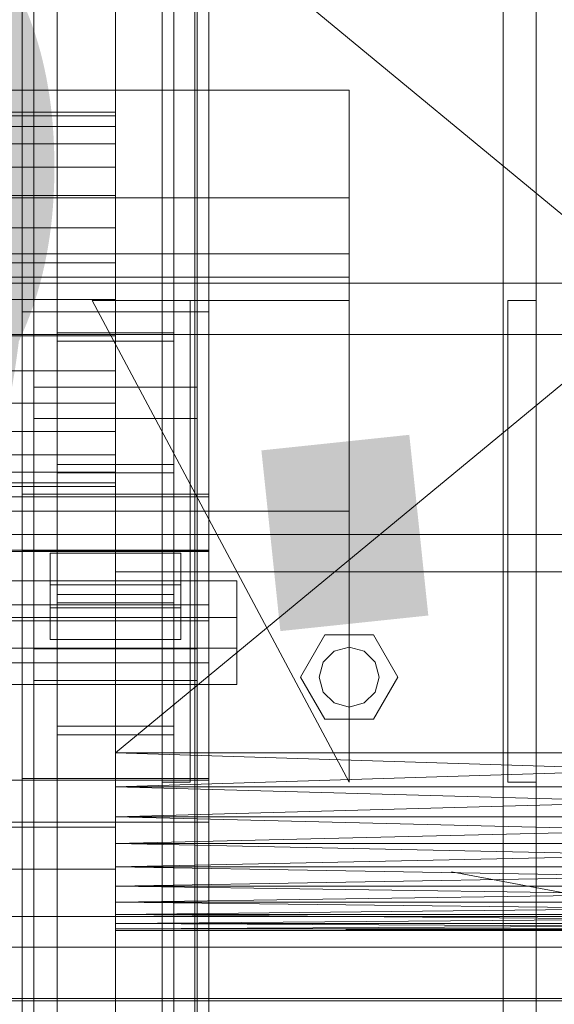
# Model space of a CAD drawing. Header units: millimetres. Extents: x -2233 to 61924, y -68080 to 6847.
# Tile 338 of 656: x 1460 to 1574, y -34504 to -34294. Entities that reach past the tile are written whole.
import ezdxf

# ---------------------------------------------------------------- set-up
doc = ezdxf.new("R2010")
doc.units = ezdxf.units.MM
for name, color, linetype, lineweight in [('COTAS_O', 1, 'Continuous', 0), ('COTAS_P', 1, 'Continuous', 0), ('frontal_C03', 7, 'Continuous', 0), ('frontal_secador', 7, 'Continuous', 0), ('frontal_tolva', 7, 'Continuous', 0)]:
    doc.layers.add(name, color=color, linetype=linetype, lineweight=lineweight)
doc.dimstyles.new('R19_100', dxfattribs={"dimtxt": 250, "dimasz": 150, "dimexe": 150, "dimexo": 80, "dimgap": 100, "dimtad": 1, "dimtih": 1, "dimtoh": 1, "dimdsep": 46, "dimcen": 0.09, "dimadec": 0, "dimazin": 0, "dimtfac": 1, "dimtdec": 4, "dimtofl": 0, "dimtmove": 0, "dimatfit": 3, "dimfxl": 1, "dimtolj": 1, "dimtzin": 0, "dimarcsym": 0})

# ---------------------------------------------------------------- blocks, each defined once
blk = doc.blocks.new('DIM_R27_48')
at = {"layer": 'COTAS_P'}
for p, q in [((-1750, -34600), (-1600, -34555)), ((2600, -34600), (2450, -34555)), ((-1750, -35500), (-1750, -34600)), ((-1750, -34600), (2600, -34600)), ((-1750, -34600), (-1600, -34645)), ((2600, -34600), (2450, -34645)), ((2600, -35500), (2600, -34600))]:
    blk.add_line(p, q, dxfattribs=at)
blk.add_text('4350 P', height=250, dxfattribs=at).set_placement((425, -34500))
blk = doc.blocks.new('DIM_R27_50')
at = {"layer": 'COTAS_P'}
for p, q in [((1705.78, -34504.95), (1551.9, -34475.9)), ((-194.22, -34704.95), (1705.78, -34504.95)), ((1705.78, -34504.95), (1561.32, -34565.4)), ((1800, -35400), (1705.78, -34504.95)), ((-194.22, -34704.95), (-49.75, -34644.49)), ((-100, -35600), (-194.22, -34704.95)), ((-194.22, -34704.95), (-40.33, -34734))]:
    blk.add_line(p, q, dxfattribs=at)
blk.add_text('1910.5 P', height=250, rotation=6.009, dxfattribs=at).set_placement((745.32, -34505.49))
blk = doc.blocks.new('DIM_R27_52')
at = {"layer": 'COTAS_O'}
for p, q in [((-1725, -33700), (-1575, -33655)), ((1725, -33700), (1575, -33655)), ((-1725, -34400), (-1725, -33700)), ((-1725, -33700), (1725, -33700)), ((-1725, -33700), (-1575, -33745)), ((1725, -33700), (1575, -33745)), ((1725, -34400), (1725, -33700))]:
    blk.add_line(p, q, dxfattribs=at)
blk.add_text('3450 O', height=250, dxfattribs=at).set_placement((0, -33600))

msp = doc.modelspace()

# ---------------------------------------------------------------- linework, layer by layer
at = {"layer": 'frontal_C03'}
for p, q in [((1500, -32314.944), (1500, -34875.113)), ((1500, -34879.011), (1500, -32318.841)), ((1490, -35975), (1490, -32996.942)), ((1497, -35975), (1497, -32996.942)), ((1563, -35975), (1563, -32996.942)), ((1570, -35975), (1570, -32996.942)), ((1490, -35975), (1490, -33266.434)), ((1497, -35975), (1497, -33266.434)), ((1563, -35975), (1563, -33266.434)), ((1570, -35975), (1570, -33266.434)), ((1490, -35975), (1490, -33805.417)), ((1497, -35975), (1497, -33805.417)), ((1563, -35975), (1563, -33805.417)), ((1570, -35975), (1570, -33805.417)), ((1467.5, -34418.43), (1467.5, -33823.47)), ((1492.5, -33823.47), (1492.5, -34418.43)), ((1467.5, -34444.787), (1467.5, -33849.827)), ((1492.5, -34444.787), (1492.5, -33849.827)), ((1460, -34356.142), (1460, -34086.651)), ((1500, -34086.651), (1500, -34356.142)), ((1462.5, -34428.24), (1462.5, -34102.771)), ((1497.5, -34102.771), (1497.5, -34428.24)), ((1462.5, -34434.977), (1462.5, -34109.509)), ((1497.5, -34434.977), (1497.5, -34109.509)), ((1460, -34395.121), (1460, -34125.629)), ((1500, -34395.121), (1500, -34125.629)), ((1460, -34407.247), (1460, -34137.755)), ((1500, -34137.755), (1500, -34407.247)), ((1460, -34455.97), (1460, -34186.478)), ((1500, -34455.97), (1500, -34186.478)), ((1480, -34196.893), (1480, -34543.799)), ((1480, -34552.782), (1480, -34205.876)), ((1430, -34308.726), (1530, -34308.726)), ((1530, -34308.726), (1530, -34331.773)), ((1530, -34308.726), (1530, -34343.773)), ((1530, -34331.773), (1430, -34331.773)), ((1530, -34343.773), (1530, -34331.773)), ((1530, -34343.773), (-1530, -34343.773)), ((1430, -34343.773), (1530, -34343.773)), ((1530, -34343.773), (1530, -34348.773)), ((1530, -34348.773), (-1530, -34348.773)), ((1530, -34348.773), (1530, -34398.773)), ((1530, -34456.773), (1475, -34353.773)), ((1475, -34353.773), (1530, -34353.773)), ((1490, -34456.773), (1490, -34353.773)), ((1490, -34353.773), (1496, -34353.773)), ((1496, -34456.773), (1496, -34353.773)), ((1530, -34353.773), (1530, -34456.773)), ((1564, -34456.773), (1564, -34353.773)), ((1564, -34353.773), (1570, -34353.773)), ((1570, -34456.773), (1570, -34353.773)), ((1500, -34356.142), (1460, -34356.142)), ((1460, -34356.142), (1460, -34395.121)), ((1460, -34625.634), (1460, -34356.142)), ((1500, -34395.121), (1500, -34356.142)), ((1500, -34356.142), (1500, -34625.634)), ((1467.5, -34390.616), (1467.5, -34360.647)), ((1467.5, -34360.647), (1492.5, -34360.647)), ((1467.5, -34360.647), (1467.5, -34416.624)), ((1492.5, -34360.647), (1492.5, -34390.616)), ((1492.5, -34416.624), (1492.5, -34360.647)), ((1492.5, -34362.453), (1467.5, -34362.453)), ((1467.5, -34362.453), (1467.5, -34388.81)), ((1467.5, -34957.413), (1467.5, -34362.453)), ((1492.5, -34388.81), (1492.5, -34362.453)), ((1492.5, -34362.453), (1492.5, -34957.413)), ((1462.5, -34379), (1462.5, -34372.263)), ((1462.5, -34372.263), (1497.5, -34372.263)), ((1462.5, -34697.731), (1462.5, -34372.263)), ((1497.5, -34372.263), (1497.5, -34379)), ((1497.5, -34372.263), (1497.5, -34697.731)), ((1497.5, -34379), (1462.5, -34379)), ((1462.5, -34704.469), (1462.5, -34379)), ((1497.5, -34704.469), (1497.5, -34379)), ((1467.5, -34388.81), (1492.5, -34388.81)), ((1467.5, -34983.77), (1467.5, -34388.81)), ((1492.5, -34390.616), (1467.5, -34390.616)), ((1467.5, -34390.616), (1467.5, -34446.593)), ((1492.5, -34983.77), (1492.5, -34388.81)), ((1492.5, -34390.616), (1492.5, -34446.593)), ((-1500, -34395.695), (1500, -34395.695)), ((1460, -34395.121), (1500, -34395.121)), ((1460, -34664.612), (1460, -34395.121)), ((1500, -34664.612), (1500, -34395.121)), ((1500, -34395.695), (1500, -34407.104)), ((1500, -34395.695), (1500, -34407.389)), ((1530, -34398.773), (-1530, -34398.773)), ((1530, -34398.773), (1530, -34403.773)), ((1530, -34403.773), (-1530, -34403.773)), ((1480, -34403.773), (1580, -34403.773)), ((1480, -34411.773), (1480, -34403.773)), ((1500, -34407.104), (-1500, -34407.104)), ((1500, -34407.389), (-1500, -34407.389)), ((1500, -34407.247), (1460, -34407.247)), ((1460, -34407.247), (1460, -34455.97)), ((1460, -34676.738), (1460, -34407.247)), ((1500, -34418.797), (1500, -34407.104)), ((1500, -34455.97), (1500, -34407.247)), ((1500, -34407.247), (1500, -34676.738)), ((1500, -34418.797), (1500, -34407.389)), ((1466, -34414.513), (1466, -34407.775)), ((1466, -34407.775), (1494, -34407.775)), ((1466, -34419.469), (1466, -34407.775)), ((1494, -34407.775), (1494, -34414.513)), ((1494, -34407.775), (1494, -34419.469)), ((1480, -34411.773), (1580, -34411.773)), ((1490, -34411.773), (1497, -34411.773)), ((1490, -35975), (1490, -34411.773)), ((1497, -35975), (1497, -34411.773)), ((1497, -34411.773), (1563, -34411.773)), ((1563, -34411.773), (1570, -34411.773)), ((1563, -35975), (1563, -34411.773)), ((1570, -35975), (1570, -34411.773)), ((1454, -34413.702), (1506, -34413.702)), ((1506, -34413.702), (1506, -34428.075)), ((1506, -34413.702), (1506, -34421.498)), ((1494, -34414.513), (1466, -34414.513)), ((1466, -34414.513), (1466, -34426.206)), ((1494, -34426.206), (1494, -34414.513)), ((1492.5, -34416.624), (1467.5, -34416.624)), ((1467.5, -34416.624), (1467.5, -34446.593)), ((1492.5, -34446.593), (1492.5, -34416.624)), ((-1500, -34418.797), (1500, -34418.797)), ((1494, -34419.469), (1466, -34419.469)), ((1466, -34419.469), (1466, -34426.206)), ((1467.5, -34444.787), (1467.5, -34418.43)), ((1467.5, -34418.43), (1492.5, -34418.43)), ((1492.5, -34418.43), (1492.5, -34444.787)), ((1494, -34426.206), (1494, -34419.469)), ((-1500, -34422.245), (1500, -34422.245)), ((1506, -34421.498), (1454, -34421.498)), ((1500, -34422.245), (1500, -34431.228)), ((1500, -34422.245), (1500, -34456.351)), ((1506, -34435.871), (1506, -34421.498)), ((1466, -34426.206), (1494, -34426.206)), ((1519.6, -34434.273), (1524.8, -34425.266)), ((1524.8, -34425.266), (1535.2, -34425.266)), ((1535.2, -34425.266), (1540.4, -34434.273)), ((1506, -34428.075), (1454, -34428.075)), ((1497.5, -34428.24), (1462.5, -34428.24)), ((1462.5, -34428.24), (1462.5, -34434.977)), ((1497.5, -34434.977), (1497.5, -34428.24)), ((1506, -34435.871), (1506, -34428.075)), ((1524.457, -34431.073), (1526.8, -34428.73)), ((1526.8, -34428.73), (1530, -34427.873)), ((1530, -34427.873), (1533.2, -34428.73)), ((1533.2, -34428.73), (1535.543, -34431.073)), ((1500, -34431.228), (-1500, -34431.228)), ((1500, -34465.334), (1500, -34431.228)), ((1523.6, -34434.273), (1524.457, -34431.073)), ((1535.543, -34431.073), (1536.4, -34434.273)), ((1462.5, -34434.977), (1497.5, -34434.977)), ((1524.8, -34443.279), (1519.6, -34434.273)), ((1524.457, -34437.473), (1523.6, -34434.273)), ((1540.4, -34434.273), (1535.2, -34443.279)), ((1536.4, -34434.273), (1535.543, -34437.473)), ((1454, -34435.871), (1506, -34435.871)), ((1526.8, -34439.815), (1524.457, -34437.473)), ((1535.543, -34437.473), (1533.2, -34439.815)), ((1530, -34440.673), (1526.8, -34439.815)), ((1533.2, -34439.815), (1530, -34440.673)), ((1535.2, -34443.279), (1524.8, -34443.279)), ((1492.5, -34444.787), (1467.5, -34444.787)), ((1467.5, -34446.593), (1492.5, -34446.593)), ((1460, -34455.97), (1500, -34455.97)), ((1460, -34725.461), (1460, -34455.97)), ((1500, -34725.461), (1500, -34455.97)), ((1500, -34456.351), (-1500, -34456.351)), ((1496, -34456.773), (1490, -34456.773)), ((1500, -34465.334), (1500, -34456.351)), ((1570, -34456.773), (1564, -34456.773)), ((-1500, -34465.334), (1500, -34465.334)), ((1440, -34466.384), (1480, -34466.384)), ((1480, -34466.384), (1480, -34475.367)), ((1480, -34466.384), (1480, -34813.291)), ((1480, -34475.367), (1440, -34475.367)), ((1480, -34822.274), (1480, -34475.367))]:
    msp.add_line(p, q, dxfattribs=at)
at = {"layer": 'frontal_secador'}
for p, q in [((1480, -34218.5), (1480, -34479)), ((1480, -34474.82), (1480, -34218.5)), ((1480, -34450.5), (1480, -34237.12)), ((1480, -34474.82), (1480, -34237.12)), ((1480, -34242.82), (1480, -34457.72)), ((1480, -34242.82), (1480, -34479)), ((1480, -34450.5), (1480, -34249.28)), ((1480, -34256.5), (1480, -34457.72)), ((1480, -34450.5), (1480, -34256.5)), ((1715, -34450.5), (1480, -34256.5)), ((1715, -34256.5), (1480, -34450.5)), ((1480, -34313.5), (1325, -34313.5)), ((1480, -34314.269), (1325, -34314.269)), ((1480, -34314.269), (1480, -34313.5)), ((1480, -34316.545), (1480, -34314.269)), ((1480, -34316.545), (1325, -34316.545)), ((1480, -34320.241), (1480, -34316.545)), ((1480, -34320.241), (1325, -34320.241)), ((1480, -34325.216), (1480, -34320.241)), ((1480, -34325.216), (1325, -34325.216)), ((1480, -34331.277), (1480, -34325.216)), ((1480, -34331.277), (1325, -34331.277)), ((1480, -34338.193), (1480, -34331.277)), ((1480, -34338.193), (1325, -34338.193)), ((1480, -34345.696), (1480, -34338.193)), ((1480, -34345.696), (1325, -34345.696)), ((1480, -34353.5), (1480, -34345.696)), ((1325, -34353.5), (1480, -34353.5)), ((1480, -34361.304), (1480, -34353.5)), ((1480, -34361.304), (1325, -34361.304)), ((1480, -34361.304), (1480, -34368.807)), ((1480, -34368.807), (1325, -34368.807)), ((1480, -34368.807), (1480, -34375.723)), ((1480, -34375.723), (1325, -34375.723)), ((1480, -34375.723), (1480, -34381.784)), ((1480, -34381.784), (1325, -34381.784)), ((1480, -34381.784), (1480, -34386.759)), ((1480, -34386.759), (1325, -34386.759)), ((1480, -34386.759), (1480, -34390.455)), ((1480, -34390.455), (1325, -34390.455)), ((1480, -34390.455), (1480, -34392.731)), ((1480, -34392.731), (1325, -34392.731)), ((1480, -34392.731), (1480, -34393.5)), ((1480, -34393.5), (1325, -34393.5)), ((1480, -34457.72), (1480, -34450.5)), ((1480, -34464.18), (1480, -34450.5)), ((1480, -34474.82), (1480, -34450.5)), ((1715, -34457.72), (1480, -34450.5)), ((1715, -34450.5), (1480, -34450.5)), ((1715, -34450.5), (1480, -34457.72)), ((1480, -34457.72), (1480, -34469.88)), ((1480, -34464.18), (1480, -34457.72)), ((1480, -34457.72), (1480, -34479)), ((1715, -34464.18), (1480, -34457.72)), ((1715, -34457.72), (1480, -34457.72)), ((1715, -34457.72), (1480, -34464.18)), ((1480, -34469.88), (1480, -34464.18)), ((1480, -34474.82), (1480, -34464.18)), ((1715, -34469.88), (1480, -34464.18)), ((1715, -34464.18), (1480, -34464.18)), ((1715, -34464.18), (1480, -34469.88)), ((1480, -34469.88), (1480, -34479)), ((1480, -34474.82), (1480, -34469.88)), ((1715, -34474.82), (1480, -34469.88)), ((1715, -34469.88), (1480, -34469.88)), ((1715, -34469.88), (1480, -34474.82)), ((1480, -34479), (1480, -34474.82)), ((1480, -34482.42), (1480, -34474.82)), ((1480, -34486.98), (1480, -34474.82)), ((1715, -34479), (1480, -34474.82)), ((1715, -34474.82), (1480, -34474.82)), ((1715, -34474.82), (1480, -34479)), ((1480, -34479), (1480, -34485.08)), ((1480, -34482.42), (1480, -34479)), ((1480, -34479), (1480, -34488.12)), ((1480, -34479), (1480, -34486.98)), ((1715, -34482.42), (1480, -34479)), ((1715, -34479), (1480, -34479)), ((1715, -34479), (1480, -34482.42)), ((1480, -34485.08), (1480, -34482.42)), ((1480, -34486.98), (1480, -34482.42)), ((1715, -34485.08), (1480, -34482.42)), ((1715, -34482.42), (1480, -34482.42)), ((1715, -34482.42), (1480, -34485.08)), ((1440, -34485.5), (1710, -34485.5)), ((1480, -34485.08), (1480, -34488.12)), ((1480, -34486.98), (1480, -34485.08)), ((1715, -34486.98), (1480, -34485.08)), ((1715, -34485.08), (1480, -34485.08)), ((1715, -34485.08), (1480, -34486.98)), ((1480, -34488.5), (1480, -34486.98)), ((1480, -34486.98), (1480, -34488.12)), ((1715, -34488.12), (1480, -34486.98)), ((1715, -34486.98), (1480, -34486.98)), ((1715, -34486.98), (1480, -34488.12)), ((1480, -34488.12), (1480, -34488.5)), ((1715, -34488.5), (1480, -34488.12)), ((1715, -34488.12), (1480, -34488.12)), ((1715, -34488.12), (1480, -34488.5)), ((1480, -34488.5), (1715, -34488.5)), ((1325, -34503.5), (2125, -34503.5)), ((1440, -34503.5), (1710, -34503.5))]:
    msp.add_line(p, q, dxfattribs=at)
at = {"layer": 'frontal_tolva'}
for p, q in [((-1821.5, -34350), (1821.5, -34350)), ((-1821.5, -34361), (1821.5, -34361)), ((-1821.5, -34492), (1821.5, -34492)), ((-1821.5, -34503), (1821.5, -34503))]:
    msp.add_line(p, q, dxfattribs=at)

# ---------------------------------------------------------------- dimensions: what is measured, and where the dimension line sits
at = {"layer": 'COTAS_O'}
dim = msp.add_aligned_dim(p1=(-1725, -34400), p2=(1725, -34400), distance=700, text='<> O', dimstyle='R19_100', dxfattribs=at)
dim.commit()
dim.dimension.update_dxf_attribs({"geometry": 'DIM_R27_52', "text_midpoint": (0, -33700)})
at = {"layer": 'COTAS_P'}
for p1, p2, picture, middle in [((-100, -35600), (1800, -35400), 'DIM_R27_50', (755.784, -34604.945)), ((-1750, -35500), (2600, -35500), 'DIM_R27_48', (425, -34600))]:
    dim = msp.add_aligned_dim(p1=p1, p2=p2, distance=900, text='<> P', dimstyle='R19_100', dxfattribs=at)
    dim.commit()
    dim.dimension.update_dxf_attribs({"geometry": picture, "text_midpoint": middle})

doc.saveas('drawing.dxf')
